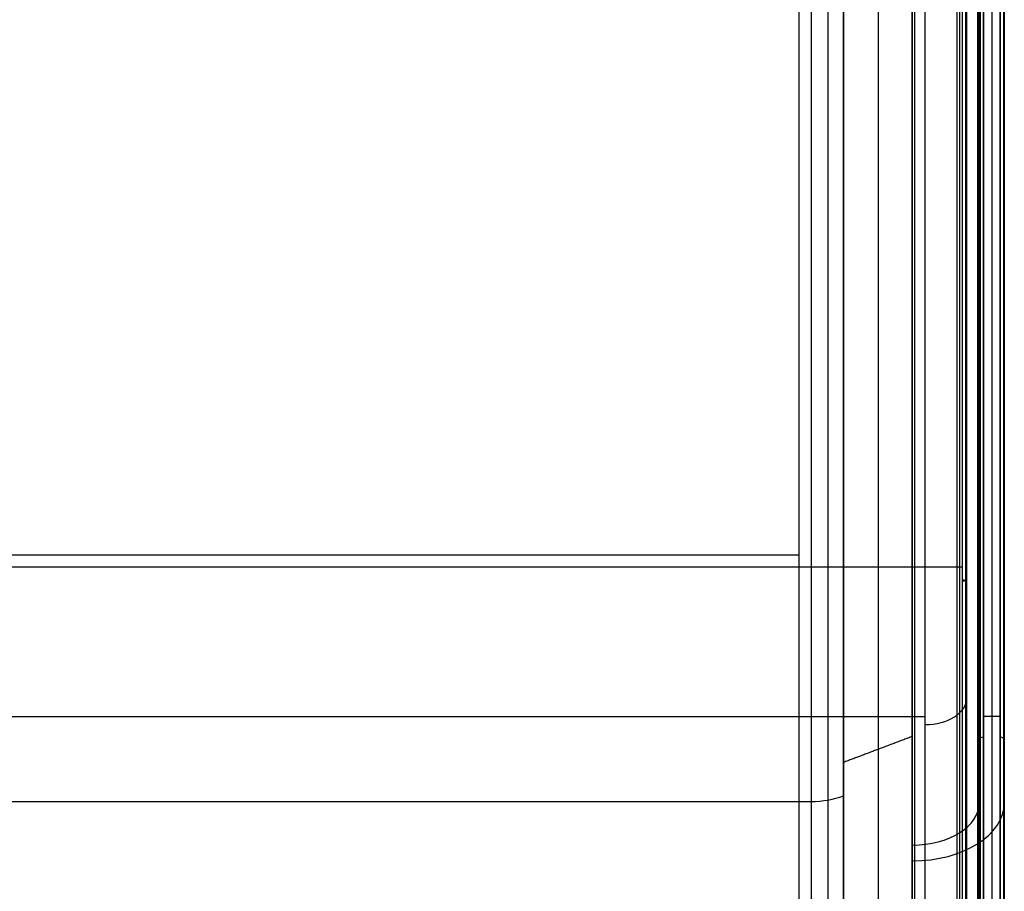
# Model space of a CAD drawing. Header units: millimetres. Extents: x -332 to 332, y -5 to 968.
# Tile 648 of 656: x 97 to 332, y 551 to 759. Entities that reach past the tile are written whole.
import ezdxf

# ---------------------------------------------------------------- set-up
doc = ezdxf.new("R2010")
doc.units = ezdxf.units.MM
doc.header["$MEASUREMENT"] = 0
for name, color, linetype in [('IGES level 28', 31, 'Continuous'), ('IGES level 30', 9, 'Continuous'), ('IGES level 31', 9, 'Continuous')]:
    doc.layers.add(name, color=color, linetype=linetype)

msp = doc.modelspace()

# ---------------------------------------------------------------- linework, layer by layer
at = {"layer": 'IGES level 28', "extrusion": (0, 0.777146, 0.62932)}
for centre, radius, start, end in [((-327, 700.04, 1322.15), 1, 270, 360), ((-331, 700.04, 1322.15), 1, 180, 270), ((-285.85, 743.04, 1350.16), 15, 90, 120.9638), ((-310, 724.04, 1322.15), 22, 90, 180), ((-310, 724.04, 1322.15), 16, 90, 180)]:
    msp.add_arc(centre, radius, start, end, dxfattribs=at)
at = {"layer": 'IGES level 28'}
for points in [[(301.94, 275.33, 1189.16), (301.94, 579.98, 1435.86), (301.94, 884.64, 1682.57)], [(285.85, 873.62, 1682.86), (285.85, 572.22, 1438.79), (285.85, 270.82, 1194.73)], [(285.85, 873.62, 1682.86), (285.85, 572.22, 1438.79), (285.85, 270.82, 1194.73)], [(289.85, 873.96, 1682.44), (289.85, 572.57, 1438.37), (289.85, 271.17, 1194.3)], [(293.56, 272.17, 1193.06), (293.56, 573.57, 1437.13), (293.56, 874.97, 1681.2)], [(293.56, 874.97, 1681.2), (293.56, 573.57, 1437.13), (293.56, 272.17, 1193.06)], [(327, 847.52, 1575.51), (327, 592.61, 1369.09), (327, 337.71, 1162.68)], [(327, 847.52, 1575.51), (327, 592.61, 1369.09), (327, 337.71, 1162.68)], [(329, 847.52, 1575.51), (329, 592.61, 1369.09), (329, 337.71, 1162.68)], [(331, 847.52, 1575.51), (331, 592.61, 1369.09), (331, 337.71, 1162.68)], [(331, 337.71, 1162.68), (331, 592.61, 1369.09), (331, 847.52, 1575.51)], [(326, 330.49, 1168.41), (326, 586.95, 1376.09), (326, 843.41, 1583.76)], [(326, 843.41, 1583.76), (326, 586.95, 1376.09), (326, 330.49, 1168.41)], [(326.29, 330.94, 1167.86), (326.29, 587.4, 1375.54), (326.29, 843.85, 1583.21)], [(327, 844.04, 1582.99), (327, 587.58, 1375.31), (327, 331.12, 1167.63)], [(327, 331.12, 1167.63), (327, 587.58, 1375.31), (327, 844.04, 1582.99)], [(331, 331.12, 1167.63), (331, 587.58, 1375.31), (331, 844.04, 1582.99)], [(331, 331.12, 1167.63), (331, 587.58, 1375.31), (331, 844.04, 1582.99)], [(331.77, 843.81, 1583.27), (331.77, 587.35, 1375.59), (331.77, 330.89, 1167.92)], [(332, 843.41, 1583.76), (332, 586.95, 1376.09), (332, 330.49, 1168.41)], [(332, 843.41, 1583.76), (332, 586.95, 1376.09), (332, 330.49, 1168.41)], [(326, 308.39, 1181.4), (326, 571.85, 1394.74), (326, 835.3, 1608.08)], [(326, 835.3, 1608.08), (326, 571.85, 1394.74), (326, 308.39, 1181.4)], [(332, 308.39, 1181.4), (332, 571.85, 1394.74), (332, 835.3, 1608.08)], [(332, 308.39, 1181.4), (332, 571.85, 1394.74), (332, 835.3, 1608.08)], [(310, 830.09, 1624.45), (310, 561.78, 1407.17), (310, 293.47, 1189.9)], [(310, 293.47, 1189.9), (310, 561.78, 1407.17), (310, 830.09, 1624.45)], [(310, 289.37, 1194.3), (310, 558, 1411.84), (310, 826.64, 1629.37)], [(310, 826.64, 1629.37), (310, 558, 1411.84), (310, 289.37, 1194.3)], [(321.31, 828.18, 1616.87), (321.31, 564.73, 1403.53), (321.31, 301.27, 1190.19)], [(325.56, 825.51, 1620.17), (325.56, 562.06, 1406.83), (325.56, 298.6, 1193.49)], [(327, 601.24, 1386.37), (327, 607.59, 1386.37), (327, 613.95, 1386.37)], [(331, 601.24, 1386.37), (331, 607.59, 1386.37), (331, 613.95, 1386.37)], [(326, 562.59, 1387.24), (326, 581.66, 1387.24), (326, 600.73, 1387.24)], [(332, 562.59, 1387.24), (332, 581.66, 1387.24), (332, 600.73, 1387.24)], [(-310, 592.55, 1432.09), (0, 592.55, 1432.09), (310, 592.55, 1432.09)], [(327, 592.61, 1369.09), (329, 592.61, 1369.09), (331, 592.61, 1369.09)], [(310, 587.76, 1435.93), (301.78, 584.66, 1439.77), (293.56, 581.55, 1443.6)], [(326, 577.57, 1368.49), (326, 577.57, 1383.93), (326, 577.57, 1399.37)], [(327, 577.85, 1357.14), (327, 577.85, 1362.29), (327, 577.85, 1367.43)], [(331, 577.85, 1357.14), (331, 577.85, 1362.29), (331, 577.85, 1367.43)], [(332, 577.57, 1368.49), (332, 577.57, 1383.93), (332, 577.57, 1399.37)], [(-285.85, 572.22, 1438.79), (0, 572.22, 1438.79), (285.85, 572.22, 1438.79)]]:
    msp.add_open_spline(points, degree=2, dxfattribs=at)
at = {"layer": 'IGES level 30'}
for points, knots in [([(310.5, 932.44, 1610.65), (310.5, 930.34, 1608.95), (310.5, 928.24, 1607.25), (310.5, 727.24, 1444.48), (310.5, 528.34, 1283.41), (310.5, 329.44, 1122.35)], [0.0229606, 0.0229606, 0.0229606, 0.0229606, 0.0310732, 0.0310732, 0.798884, 0.798884, 0.798884, 0.798884]), ([(322.94, 930.24, 1626.12), (322.94, 926.05, 1622.73), (322.94, 921.87, 1619.35), (322.94, 718.8, 1454.9), (322.94, 519.9, 1293.84), (322.94, 321, 1132.77)], [1, 1, 1, 1, 1.0161272, 1.0161272, 1.783938, 1.783938, 1.783938, 1.783938])]:
    msp.add_open_spline(points, degree=3, knots=knots, dxfattribs=at)
for points, weights, degree in [([(322.69, 929.74, 1626.72), (322.69, 726.67, 1462.27), (322.69, 523.59, 1297.82), (322.69, 320.51, 1133.37)], [0.833439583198, 0.833439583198, 0.833439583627, 0.833439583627], 3), ([(321.94, 624.92, 1380.31), (323.06, 624.92, 1380.31), (322.94, 625.62, 1379.45)], [1, 0.666879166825, 1], 2)]:
    msp.add_rational_spline(points, weights, degree=degree, dxfattribs=at)
for points, degree in [([(322.94, 321, 1132.77), (322.94, 524.07, 1297.22), (322.94, 727.15, 1461.67), (322.94, 930.23, 1626.12)], 3), ([(283, 332.88, 1118.09), (283, 531.78, 1279.16), (283, 730.68, 1440.22), (283, 929.58, 1601.29)], 3), ([(283, 332.88, 1118.09), (283, 631.23, 1359.69), (283, 929.58, 1601.29)], 2), ([(321.94, 929.54, 1626.99), (321.94, 726.46, 1462.54), (321.94, 523.38, 1298.08), (321.94, 320.3, 1133.63)], 3), ([(-283, 631.23, 1359.69), (0, 631.23, 1359.69), (283, 631.23, 1359.69)], 2)]:
    msp.add_open_spline(points, degree=degree, dxfattribs=at)
at = {"layer": 'IGES level 31', "extrusion": (0, 0.777146, 0.62932)}
for centre, radius, start, end in [((-322, 680.43, 1354.63), 1, 180, 270), ((-313, 729.43, 1358.74), 10, 90, 180)]:
    msp.add_arc(centre, radius, start, end, dxfattribs=at)
at = {"layer": 'IGES level 31'}
for points in [[(322, 320.3, 1133.63), (322, 628.36, 1383.1), (322, 936.43, 1632.56)], [(322, 320.3, 1133.63), (322, 625.17, 1380.51), (322, 930.04, 1627.39)], [(322.77, 929.81, 1627.68), (322.77, 624.94, 1380.8), (322.77, 320.07, 1133.92)], [(323, 929.41, 1628.17), (323, 624.54, 1381.29), (323, 319.67, 1134.41)], [(323, 319.67, 1134.41), (323, 624.54, 1381.29), (323, 929.41, 1628.17)], [(323, 922.27, 1650.04), (323, 599.52, 1388.69), (323, 276.78, 1127.33)], [(323, 288.83, 1172.49), (323, 596.9, 1421.96), (323, 904.96, 1671.42)], [(323, 904.96, 1671.42), (323, 596.9, 1421.96), (323, 288.83, 1172.49)], [(320.73, 284.84, 1177.42), (320.73, 592.9, 1426.89), (320.73, 900.97, 1676.35)], [(313, 898.67, 1679.19), (313, 590.6, 1429.73), (313, 282.54, 1180.26)], [(313, 898.67, 1679.19), (313, 590.6, 1429.73), (313, 282.54, 1180.26)], [(-322, 628.36, 1383.1), (0, 628.36, 1383.1), (322, 628.36, 1383.1)], [(323, 576.75, 1405.64), (323, 592.17, 1386.6), (323, 607.59, 1367.56)], [(-313, 592.55, 1431.3), (0, 592.55, 1431.3), (313, 592.55, 1431.3)]]:
    msp.add_open_spline(points, degree=2, dxfattribs=at)

doc.saveas('drawing.dxf')
